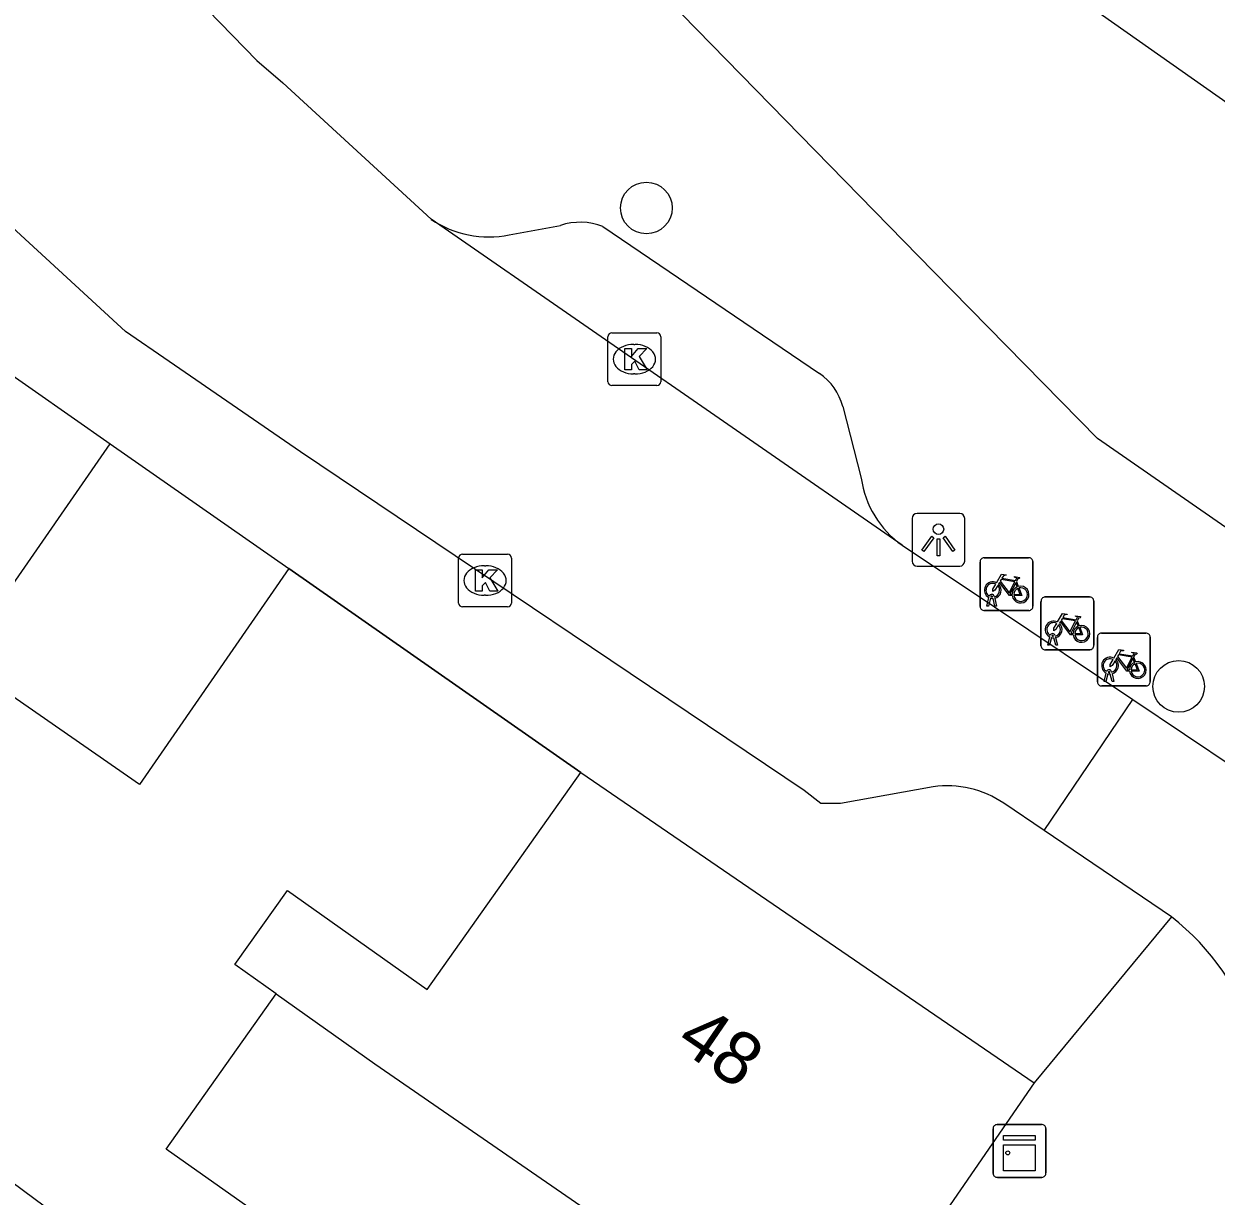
# Model space of a CAD drawing. Extents: x 160107 to 160928, y 382056 to 382918.
# Drawn here: x 160728.34 to 160750.92, y 382552.75 to 382574.96 of the extents above; entities that cross this region are included whole.
import ezdxf

# ---------------------------------------------------------------- set-up
doc = ezdxf.new("R2010")
doc.units = 0
for name, color, linetype in [('IMGEO_Boom', 7, 'Continuous'), ('IMGEO_Fietsenrek', 7, 'Continuous'), ('IMGEO_Kast', 7, 'Continuous'), ('IMGEO_Kolk', 7, 'Continuous'), ('IMGEO_Lichtpunt', 7, 'Continuous'), ('IMGEO_Muur', 7, 'Continuous'), ('IMGEO_Pand', 7, 'Continuous'), ('IMGEO_Pand_nummerreeks', 7, 'Continuous'), ('IMGEO_Rijbaan_lokaal_open', 7, 'Continuous'), ('IMGEO_Voetpad_open', 7, 'Continuous')]:
    doc.layers.add(name, color=color, linetype=linetype)

msp = doc.modelspace()

# ---------------------------------------------------------------- linework, layer by layer
at = {"layer": 'IMGEO_Boom'}
for centre in [(160740.13, 382571.469), (160750.211, 382562.408)]:
    msp.add_circle(centre, 0.489, dxfattribs=at)
at = {"layer": 'IMGEO_Fietsenrek'}
for p, q in [((160746.525, 382564.846), (160747.366, 382564.846)), ((160747.366, 382564.846), (160746.525, 382564.846)), ((160746.45, 382563.921), (160746.45, 382564.762)), ((160746.45, 382564.762), (160746.45, 382563.921)), ((160747.45, 382564.771), (160747.45, 382563.93)), ((160747.45, 382563.93), (160747.45, 382564.771)), ((160747.137, 382564.395), (160747.173, 382564.3)), ((160746.577, 382563.93), (160746.616, 382564.09)), ((160746.611, 382563.93), (160746.577, 382563.93)), ((160746.646, 382564.078), (160746.611, 382563.93)), ((160746.688, 382564.102), (160746.687, 382564.106)), ((160746.729, 382563.93), (160746.695, 382564.072)), ((160746.719, 382564.113), (160746.72, 382564.106)), ((160746.727, 382564.076), (160746.762, 382563.93)), ((160746.762, 382563.93), (160746.729, 382563.93)), ((160747.603, 382563.177), (160747.603, 382564.018)), ((160747.603, 382564.018), (160747.603, 382563.177)), ((160747.678, 382564.102), (160748.519, 382564.102)), ((160748.519, 382564.102), (160747.678, 382564.102)), ((160748.603, 382564.027), (160748.603, 382563.186)), ((160748.603, 382563.186), (160748.603, 382564.027)), ((160747.375, 382563.846), (160746.534, 382563.846)), ((160746.534, 382563.846), (160747.375, 382563.846)), ((160748.29, 382563.651), (160748.326, 382563.556)), ((160747.73, 382563.186), (160747.769, 382563.346)), ((160747.799, 382563.334), (160747.764, 382563.186)), ((160747.841, 382563.358), (160747.84, 382563.362)), ((160747.882, 382563.186), (160747.848, 382563.328)), ((160747.872, 382563.369), (160747.873, 382563.362)), ((160747.88, 382563.332), (160747.915, 382563.186)), ((160748.671, 382562.492), (160748.671, 382563.333)), ((160748.671, 382563.333), (160748.671, 382562.492)), ((160748.746, 382563.417), (160749.587, 382563.417)), ((160749.587, 382563.417), (160748.746, 382563.417)), ((160749.671, 382563.342), (160749.671, 382562.501)), ((160749.671, 382562.501), (160749.671, 382563.342)), ((160748.528, 382563.102), (160747.687, 382563.102)), ((160747.687, 382563.102), (160748.528, 382563.102)), ((160747.764, 382563.186), (160747.73, 382563.186)), ((160747.915, 382563.186), (160747.882, 382563.186)), ((160749.358, 382562.966), (160749.394, 382562.871)), ((160748.798, 382562.501), (160748.837, 382562.661)), ((160748.867, 382562.649), (160748.832, 382562.501)), ((160748.909, 382562.673), (160748.908, 382562.677)), ((160748.95, 382562.501), (160748.916, 382562.643)), ((160748.94, 382562.684), (160748.941, 382562.677)), ((160748.948, 382562.647), (160748.983, 382562.501)), ((160749.596, 382562.417), (160748.755, 382562.417)), ((160748.755, 382562.417), (160749.596, 382562.417)), ((160748.832, 382562.501), (160748.798, 382562.501)), ((160748.983, 382562.501), (160748.95, 382562.501))]:
    msp.add_line(p, q, dxfattribs=at)
for points in [[(160746.763, 382564.372), (160746.858, 382564.536), (160746.944, 382564.522), (160746.946, 382564.513), (160746.89, 382564.502), (160746.863, 382564.457), (160747.119, 382564.416)], [(160747.059, 382564.128), (160747.009, 382564.128), (160746.818, 382564.379), (160746.799, 382564.347)], [(160747.106, 382564.391), (160746.849, 382564.432), (160746.832, 382564.403), (160746.999, 382564.183), (160747.106, 382564.391)], [(160747.119, 382564.416), (160747.144, 382564.465), (160747.138, 382564.469), (160747.115, 382564.473), (160747.103, 382564.48), (160747.102, 382564.483), (160747.104, 382564.488), (160747.199, 382564.473), (160747.201, 382564.463), (160747.191, 382564.45), (160747.179, 382564.444), (160747.165, 382564.45), (160747.137, 382564.395)], [(160746.784, 382564.32), (160746.732, 382564.23), (160746.692, 382564.205), (160746.693, 382564.252), (160746.748, 382564.346)], [(160747.154, 382564.293), (160747.124, 382564.37), (160747.015, 382564.152), (160747.058, 382564.152)], [(160747.088, 382564.152), (160747.208, 382564.151), (160747.164, 382564.265)], [(160747.184, 382564.272), (160747.239, 382564.127), (160747.089, 382564.127)], [(160747.916, 382563.628), (160748.011, 382563.792), (160748.097, 382563.778), (160748.099, 382563.769), (160748.043, 382563.758), (160748.016, 382563.713), (160748.272, 382563.672)], [(160748.272, 382563.672), (160748.297, 382563.721), (160748.291, 382563.725), (160748.268, 382563.729), (160748.256, 382563.736), (160748.255, 382563.739), (160748.257, 382563.744), (160748.352, 382563.729), (160748.354, 382563.719), (160748.344, 382563.706), (160748.332, 382563.7), (160748.318, 382563.706), (160748.29, 382563.651)], [(160747.937, 382563.576), (160747.885, 382563.486), (160747.845, 382563.461), (160747.846, 382563.508), (160747.901, 382563.602)], [(160748.212, 382563.384), (160748.162, 382563.384), (160747.971, 382563.635), (160747.952, 382563.603)], [(160748.259, 382563.647), (160748.002, 382563.688), (160747.985, 382563.659), (160748.152, 382563.439), (160748.259, 382563.647)], [(160748.307, 382563.549), (160748.277, 382563.626), (160748.168, 382563.408), (160748.211, 382563.408)], [(160748.241, 382563.408), (160748.361, 382563.407), (160748.317, 382563.521)], [(160748.337, 382563.528), (160748.392, 382563.383), (160748.242, 382563.383)], [(160748.984, 382562.943), (160749.079, 382563.107), (160749.165, 382563.093), (160749.167, 382563.084), (160749.111, 382563.073), (160749.084, 382563.028), (160749.34, 382562.987)], [(160749.34, 382562.987), (160749.365, 382563.036), (160749.359, 382563.04), (160749.336, 382563.044), (160749.324, 382563.051), (160749.323, 382563.054), (160749.325, 382563.059), (160749.42, 382563.044), (160749.422, 382563.034), (160749.412, 382563.021), (160749.4, 382563.015), (160749.386, 382563.021), (160749.358, 382562.966)], [(160749.005, 382562.891), (160748.953, 382562.801), (160748.913, 382562.776), (160748.914, 382562.823), (160748.969, 382562.917)], [(160749.28, 382562.699), (160749.23, 382562.699), (160749.039, 382562.95), (160749.02, 382562.918)], [(160749.327, 382562.962), (160749.07, 382563.003), (160749.053, 382562.974), (160749.22, 382562.754), (160749.327, 382562.962)], [(160749.375, 382562.864), (160749.345, 382562.941), (160749.236, 382562.723), (160749.279, 382562.723)], [(160749.309, 382562.723), (160749.429, 382562.722), (160749.385, 382562.836)], [(160749.405, 382562.843), (160749.46, 382562.698), (160749.31, 382562.698)]]:
    msp.add_lwpolyline(points, dxfattribs=at)
for centre, radius, start, end in [((160746.528, 382564.768), 0.0779, 92.4484, 184.2845), ((160746.528, 382564.768), 0.0779, 92.4484, 184.2845), ((160747.372, 382564.768), 0.0779, 2.4484, 94.2845), ((160747.372, 382564.768), 0.0779, 2.4484, 94.2845), ((160746.69, 382564.231), 0.159, 62.6766, 242.1369), ((160746.69, 382564.231), 0.129, 63.3192, 238.903), ((160746.67, 382564.102), 0.0499, 12.8025, 158.6934), ((160746.69, 382564.231), 0.129, 283.6043, 43.4302), ((160746.69, 382564.231), 0.159, 283.5766, 46.6042), ((160747.217, 382564.147), 0.159, 113.3408, 178.3217), ((160747.217, 382564.147), 0.159, 187.0065, 105.7708), ((160747.217, 382564.147), 0.129, 113.923, 177.9556), ((160747.217, 382564.147), 0.129, 188.6715, 104.5883), ((160746.69, 382564.231), 0.159, 253.9967, 271.7867), ((160746.67, 382564.102), 0.0174, 12.8025, 163.4502), ((160746.69, 382564.231), 0.129, 253.415, 269.0204), ((160747.372, 382563.924), 0.0779, 272.4484, 4.2845), ((160747.372, 382563.924), 0.0779, 272.4484, 4.2845), ((160747.681, 382564.024), 0.0779, 92.4484, 184.2845), ((160747.681, 382564.024), 0.0779, 92.4484, 184.2845), ((160748.525, 382564.024), 0.0779, 2.4484, 94.2845), ((160748.525, 382564.024), 0.0779, 2.4484, 94.2845), ((160746.528, 382563.924), 0.0779, 182.4484, 274.2845), ((160746.528, 382563.924), 0.0779, 182.4484, 274.2845), ((160747.843, 382563.487), 0.159, 62.6766, 242.1369), ((160747.843, 382563.487), 0.129, 63.3192, 238.903), ((160747.843, 382563.487), 0.129, 283.6043, 43.4302), ((160747.843, 382563.487), 0.159, 283.5766, 46.6042), ((160748.37, 382563.403), 0.159, 113.3408, 178.3217), ((160748.37, 382563.403), 0.159, 187.0065, 105.7708), ((160748.37, 382563.403), 0.129, 113.923, 177.9556), ((160748.37, 382563.403), 0.129, 188.6715, 104.5883), ((160747.823, 382563.358), 0.0499, 12.8025, 158.6934), ((160747.843, 382563.487), 0.159, 253.9967, 271.7867), ((160747.823, 382563.358), 0.0174, 12.8025, 163.4502), ((160747.843, 382563.487), 0.129, 253.415, 269.0204), ((160748.749, 382563.339), 0.0779, 92.4484, 184.2845), ((160748.749, 382563.339), 0.0779, 92.4484, 184.2845), ((160749.593, 382563.339), 0.0779, 2.4484, 94.2845), ((160749.593, 382563.339), 0.0779, 2.4484, 94.2845), ((160747.681, 382563.18), 0.0779, 182.4484, 274.2845), ((160747.681, 382563.18), 0.0779, 182.4484, 274.2845), ((160748.525, 382563.18), 0.0779, 272.4484, 4.2845), ((160748.525, 382563.18), 0.0779, 272.4484, 4.2845), ((160748.911, 382562.802), 0.159, 62.6766, 242.1369), ((160748.911, 382562.802), 0.129, 63.3192, 238.903), ((160748.911, 382562.802), 0.129, 283.6043, 43.4302), ((160748.911, 382562.802), 0.159, 283.5766, 46.6042), ((160749.438, 382562.718), 0.159, 113.3408, 178.3217), ((160749.438, 382562.718), 0.159, 187.0065, 105.7708), ((160749.438, 382562.718), 0.129, 113.923, 177.9556), ((160749.438, 382562.718), 0.129, 188.6715, 104.5883), ((160748.891, 382562.673), 0.0499, 12.8025, 158.6934), ((160748.911, 382562.802), 0.159, 253.9967, 271.7867), ((160748.891, 382562.673), 0.0174, 12.8025, 163.4502), ((160748.911, 382562.802), 0.129, 253.415, 269.0204), ((160748.749, 382562.495), 0.0779, 182.4484, 274.2845), ((160748.749, 382562.495), 0.0779, 182.4484, 274.2845), ((160749.593, 382562.495), 0.0779, 272.4484, 4.2845), ((160749.593, 382562.495), 0.0779, 272.4484, 4.2845)]:
    msp.add_arc(centre, radius, start, end, dxfattribs=at)
at = {"layer": 'IMGEO_Kast'}
for p, q in [((160746.696, 382553.185), (160746.696, 382554.026)), ((160746.696, 382554.026), (160746.696, 382553.185)), ((160746.771, 382554.11), (160747.612, 382554.11)), ((160747.612, 382554.11), (160746.771, 382554.11)), ((160747.696, 382554.035), (160747.696, 382553.194)), ((160747.696, 382553.194), (160747.696, 382554.035)), ((160747.621, 382553.11), (160746.78, 382553.11)), ((160746.78, 382553.11), (160747.621, 382553.11))]:
    msp.add_line(p, q, dxfattribs=at)
for points in [[(160746.891, 382553.9), (160747.491, 382553.9), (160747.491, 382553.815), (160746.891, 382553.815), (160746.891, 382553.9)], [(160746.891, 382553.725), (160747.491, 382553.725), (160747.491, 382553.236), (160746.891, 382553.236), (160746.891, 382553.725)]]:
    msp.add_lwpolyline(points, dxfattribs=at)
msp.add_circle((160746.975, 382553.574), 0.0377, dxfattribs=at)
for centre, start, end in [((160746.774, 382554.032), 92.4484, 184.2845), ((160746.774, 382554.032), 92.4484, 184.2845), ((160747.618, 382554.032), 2.4484, 94.2845), ((160747.618, 382554.032), 2.4484, 94.2845), ((160746.774, 382553.188), 182.4484, 274.2845), ((160746.774, 382553.188), 182.4484, 274.2845), ((160747.618, 382553.188), 272.4484, 4.2845), ((160747.618, 382553.188), 272.4484, 4.2845)]:
    msp.add_arc(centre, 0.0779, start, end, dxfattribs=at)
at = {"layer": 'IMGEO_Kolk'}
for p, q in [((160739.401, 382568.179), (160739.401, 382569.031)), ((160739.476, 382569.105), (160740.328, 382569.105)), ((160740.402, 382569.031), (160740.402, 382568.179)), ((160739.889, 382568.885), (160739.914, 382568.885)), ((160739.912, 382568.325), (160739.887, 382568.325)), ((160740.328, 382568.105), (160739.476, 382568.105)), ((160736.573, 382563.987), (160736.573, 382564.839)), ((160736.648, 382564.913), (160737.5, 382564.913)), ((160737.574, 382564.839), (160737.574, 382563.987)), ((160737.061, 382564.693), (160737.086, 382564.693)), ((160737.084, 382564.133), (160737.059, 382564.133)), ((160737.5, 382563.913), (160736.648, 382563.913))]:
    msp.add_line(p, q, dxfattribs=at)
for points in [[(160739.401, 382568.179), (160739.401, 382569.031)], [(160739.476, 382569.105), (160740.328, 382569.105)], [(160740.402, 382569.031), (160740.402, 382568.179)], [(160739.722, 382568.805), (160739.845, 382568.805), (160739.845, 382568.654), (160739.975, 382568.805), (160740.139, 382568.805), (160739.993, 382568.654), (160740.146, 382568.405), (160739.994, 382568.405), (160739.909, 382568.569), (160739.845, 382568.502), (160739.845, 382568.405), (160739.722, 382568.405), (160739.722, 382568.805)], [(160740.328, 382568.105), (160739.476, 382568.105)], [(160736.573, 382563.987), (160736.573, 382564.839)], [(160736.648, 382564.913), (160737.5, 382564.913)], [(160737.574, 382564.839), (160737.574, 382563.987)], [(160736.894, 382564.613), (160737.017, 382564.613), (160737.017, 382564.462), (160737.147, 382564.613), (160737.311, 382564.613), (160737.165, 382564.462), (160737.318, 382564.213), (160737.166, 382564.213), (160737.081, 382564.377), (160737.017, 382564.31), (160737.017, 382564.213), (160736.894, 382564.213), (160736.894, 382564.613)], [(160737.5, 382563.913), (160736.648, 382563.913)]]:
    msp.add_lwpolyline(points, dxfattribs=at)
for centre, start, end in [((160739.478, 382569.029), 91.552, 178.448), ((160739.478, 382569.029), 91.552, 178.448), ((160740.326, 382569.029), 1.552, 88.448), ((160740.326, 382569.029), 1.552, 88.448), ((160739.478, 382568.181), 181.552, 268.448), ((160739.478, 382568.181), 181.552, 268.448), ((160740.326, 382568.181), 271.552, 358.448), ((160740.326, 382568.181), 271.552, 358.448), ((160736.65, 382564.837), 91.552, 178.448), ((160736.65, 382564.837), 91.552, 178.448), ((160737.498, 382564.837), 1.552, 88.448), ((160737.498, 382564.837), 1.552, 88.448), ((160736.65, 382563.989), 181.552, 268.448), ((160736.65, 382563.989), 181.552, 268.448), ((160737.498, 382563.989), 271.552, 358.448), ((160737.498, 382563.989), 271.552, 358.448)]:
    msp.add_arc(centre, 0.0765, start, end, dxfattribs=at)
for centre, major_axis, ratio, start_param, end_param in [((160739.888, 382568.605), (-0.387, 0.002), 0.722429, 4.712389, 7.853982), ((160739.913, 382568.605), (-0.39, 0.002), 0.717154, 1.570796, 4.712389), ((160737.06, 382564.413), (-0.387, 0.002), 0.722429, 4.712389, 7.853982), ((160737.085, 382564.413), (-0.39, 0.002), 0.717154, 1.570796, 4.712389)]:
    msp.add_ellipse(centre, major_axis=major_axis, ratio=ratio, start_param=start_param, end_param=end_param, dxfattribs=at)
at = {"layer": 'IMGEO_Lichtpunt'}
for p, q in [((160745.162, 382565.588), (160745.162, 382564.781)), ((160745.162, 382565.588), (160745.162, 382564.781)), ((160746.064, 382565.683), (160745.256, 382565.683)), ((160746.064, 382565.683), (160745.256, 382565.683)), ((160746.158, 382564.781), (160746.158, 382565.588)), ((160746.158, 382564.781), (160746.158, 382565.588)), ((160745.256, 382564.687), (160746.064, 382564.687)), ((160745.256, 382564.687), (160746.064, 382564.687))]:
    msp.add_line(p, q, dxfattribs=at)
for points in [[(160745.536, 382565.252), (160745.575, 382565.224), (160745.387, 382564.962), (160745.349, 382564.989), (160745.536, 382565.252)], [(160745.638, 382565.204), (160745.685, 382565.204), (160745.685, 382564.882), (160745.638, 382564.882), (160745.638, 382565.204)], [(160745.748, 382565.224), (160745.786, 382565.251), (160745.973, 382564.989), (160745.934, 382564.961), (160745.748, 382565.224)]]:
    msp.add_lwpolyline(points, dxfattribs=at)
msp.add_circle((160745.661, 382565.386), 0.0994, dxfattribs=at)
for centre, start, end in [((160745.256, 382565.588), 90, 180), ((160745.256, 382565.588), 90, 180), ((160746.064, 382565.588), 0, 90), ((160746.064, 382565.588), 0, 90), ((160745.256, 382564.781), 180, 270), ((160745.256, 382564.781), 180, 270), ((160746.064, 382564.781), 270, 0), ((160746.064, 382564.781), 270, 360)]:
    msp.add_arc(centre, 0.0946, start, end, dxfattribs=at)
at = {"layer": 'IMGEO_Muur'}
msp.add_lwpolyline([(160738.891, 382560.779), (160733.36, 382564.639)], dxfattribs=at)
at = {"layer": 'IMGEO_Pand'}
for points in [[(160741.408, 382582.536), (160745.973, 382577.722), (160746.703, 382577.218), (160746.405, 382576.787), (160747.26, 382576.186), (160757.182, 382569.207)], [(160753.452, 382563.788), (160748.671, 382567.101), (160745.569, 382570.268), (160737.437, 382578.588)], [(160733.36, 382564.639), (160730.529, 382560.551), (160727.134, 382562.902), (160729.974, 382567.003)], [(160729.974, 382567.003), (160733.36, 382564.639)], [(160733.118, 382556.585), (160732.336, 382557.139), (160733.33, 382558.543), (160735.98, 382556.667), (160738.891, 382560.779)], [(160738.891, 382560.779), (160747.475, 382554.898)], [(160724.003, 382551.076), (160716.568, 382556.777), (160716.762, 382557.031), (160718.775, 382559.948), (160730.146, 382551.518), (160730.897, 382552.579), (160732.355, 382551.547), (160732.904, 382552.323), (160731.037, 382553.645), (160733.118, 382556.585)], [(160733.118, 382556.585), (160734.986, 382555.263), (160743.624, 382549.31)], [(160747.475, 382554.898), (160743.624, 382549.31)]]:
    msp.add_lwpolyline(points, dxfattribs=at)
at = {"layer": 'IMGEO_Rijbaan_lokaal_open'}
for points in [[(160745.559, 382560.507), (160743.809, 382560.192), (160743.433, 382560.188), (160743.117, 382560.436), (160733.581, 382566.848), (160731.094, 382568.559), (160730.264, 382569.13), (160728.04, 382571.177), (160718.708, 382580.708), (160717.231, 382582.398), (160714.785, 382585.506)], [(160727.5, 382579.611), (160729.043, 382578.08), (160732.75, 382574.262), (160733.244, 382573.838), (160736.054, 382571.254)], [(160744.971, 382565.082), (160736.054, 382571.254)], [(160744.971, 382565.082), (160746.722, 382563.918), (160749.343, 382562.158)], [(160747.665, 382559.678), (160749.343, 382562.158)], [(160749.343, 382562.158), (160751.299, 382560.844)], [(160747.665, 382559.678), (160746.901, 382560.196)], [(160750.073, 382558.043), (160747.665, 382559.678)]]:
    msp.add_lwpolyline(points, dxfattribs=at)
for centre, radius, start, end in [((160745.826, 382558.607), 1.918, 55.909, 97.9958), ((160747.266, 382554.42), 4.584, 342.0768, 52.2342)]:
    msp.add_arc(centre, radius, start, end, dxfattribs=at)
at = {"layer": 'IMGEO_Voetpad_open'}
for points in [[(160737.533, 382570.959), (160738.501, 382571.139)], [(160739.305, 382571.116), (160743.408, 382568.336)], [(160727.058, 382569.275), (160727.75, 382568.555), (160729.974, 382567.003)], [(160743.849, 382567.708), (160744.198, 382566.35)], [(160733.36, 382564.639), (160738.891, 382560.779)], [(160750.073, 382558.043), (160747.475, 382554.898)]]:
    msp.add_lwpolyline(points, dxfattribs=at)
for centre, radius, start, end in [((160737.146, 382572.874), 1.954, 236.014, 281.4257), ((160738.872, 382570.033), 1.166, 68.1913, 108.5314), ((160742.797, 382567.438), 1.086, 14.3863, 55.769), ((160746.062, 382566.617), 1.883, 188.148, 234.5867)]:
    msp.add_arc(centre, radius, start, end, dxfattribs=at)

# ---------------------------------------------------------------- texts
at = {"layer": 'IMGEO_Pand_nummerreeks'}
msp.add_text('48', height=1, rotation=325.5845, dxfattribs=at).set_placement((160740.65, 382555.598))

doc.saveas('drawing.dxf')
